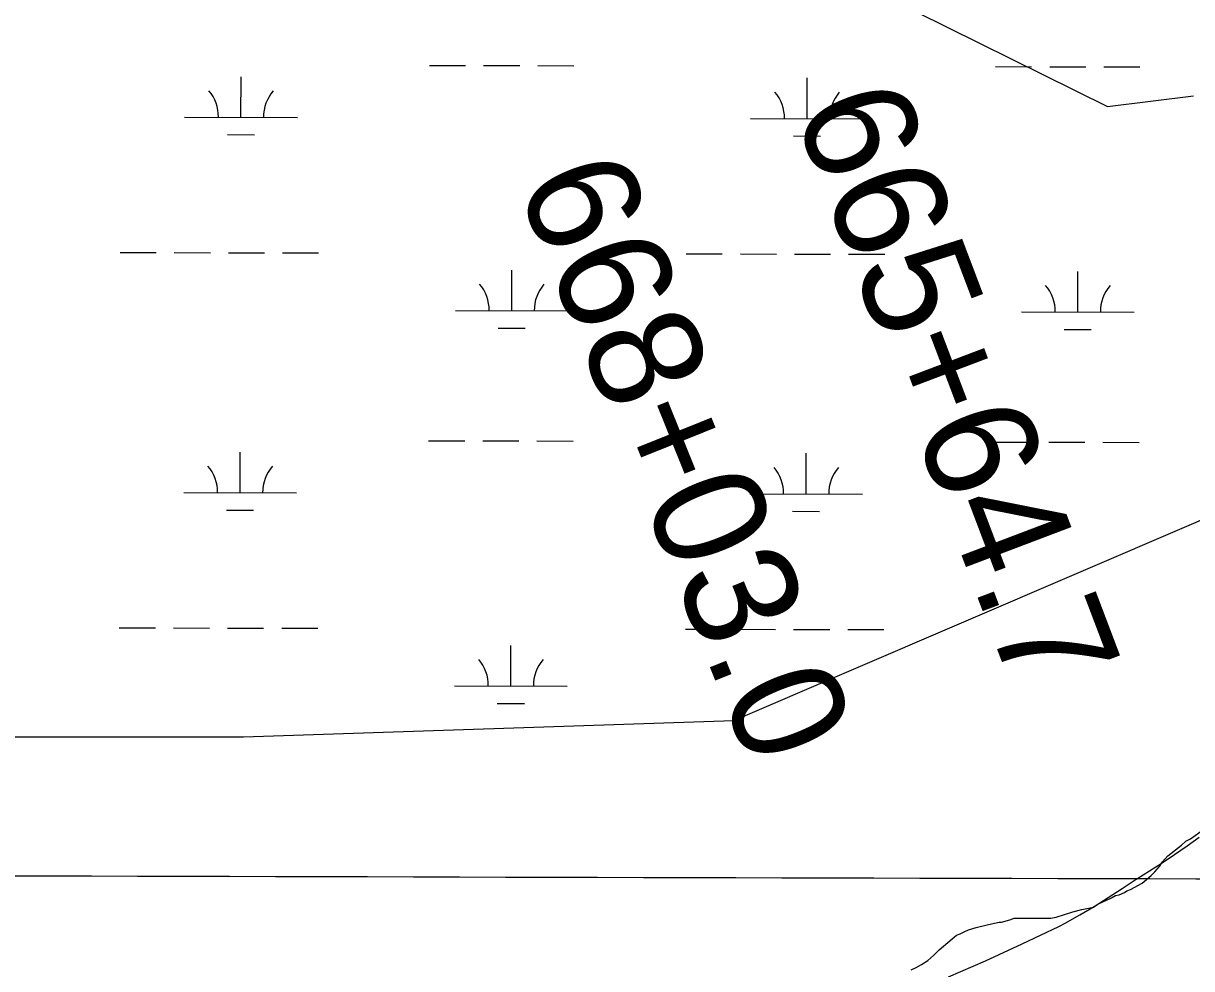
# Model space of a CAD drawing. Extents: x 3177385 to 3215275, y 903885 to 929304.
# Drawn here: x 3189556 to 3190591, y 915297 to 916134 of the extents above; entities that cross this region are included whole.
import ezdxf

# ---------------------------------------------------------------- set-up
doc = ezdxf.new("R2010")
doc.units = 0
for name, color, linetype in [('V-GRID-MAJR', 7, 'Continuous'), ('V-LEVE-TOET', 7, 'Continuous'), ('V-SITE-VEGE', 7, 'Continuous'), ('V-SURV-IDEN', 7, 'Continuous'), ('V-TOPO-SHOR', 7, 'Continuous'), ('V-WETL-SWMP', 7, 'Continuous')]:
    doc.layers.add(name, color=color, linetype=linetype)

msp = doc.modelspace()

# ---------------------------------------------------------------- linework, layer by layer
at = {"layer": 'V-GRID-MAJR'}
msp.add_spline([(3181620.222, 915399.962), (3186841.952, 915385.911), (3192063.685, 915372.62), (3197285.419, 915360.088), (3202507.1550000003, 915348.316), (3207728.893, 915337.304), (3212950.632, 915327.051), (3212950.633, 915327.051)], degree=3, dxfattribs=at)
at = {"layer": 'V-LEVE-TOET'}
msp.add_lwpolyline([(3190375.798000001, 915289.2199999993), (3190408.646000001, 915303.5789999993), (3190441.248000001, 915318.4899999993), (3190473.592000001, 915333.9489999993), (3190479.312000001, 915336.7519999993), (3190479.312000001, 915336.7519999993), (3190492.157000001, 915344.1459999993), (3190504.873000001, 915351.7559999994), (3190517.458000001, 915359.5859999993), (3190529.904000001, 915367.6299999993), (3190542.212000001, 915375.8859999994), (3190542.7320000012, 915376.2419999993), (3190542.7320000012, 915376.2419999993), (3190554.068000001, 915383.2169999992), (3190565.281000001, 915390.3899999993), (3190576.364000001, 915397.7559999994), (3190587.321000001, 915405.3129999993), (3190598.143000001, 915413.0609999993)], dxfattribs=at)
at = {"layer": 'V-SITE-VEGE'}
for points in [[(3190434.162000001, 915341.2579999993), (3190466.565000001, 915341.4259999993), (3190471.288000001, 915342.1259999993), (3190486.113000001, 915346.9309999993), (3190494.205000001, 915348.9969999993), (3190504.322000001, 915351.0759999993), (3190508.3570000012, 915353.7979999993), (3190520.481000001, 915359.2619999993), (3190523.846000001, 915361.3059999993), (3190527.217000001, 915361.9979999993), (3190531.931000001, 915364.0479999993), (3190533.950000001, 915365.4099999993), (3190537.317000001, 915366.7759999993), (3190547.416000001, 915372.2319999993), (3190555.481000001, 915379.0249999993), (3190558.8400000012, 915382.4189999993), (3190562.864000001, 915387.1639999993), (3190565.545000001, 915391.2289999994), (3190570.243000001, 915396.6539999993), (3190582.345000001, 915406.1709999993), (3190586.375000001, 915409.5669999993), (3190590.416000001, 915411.6129999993), (3190601.850000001, 915419.7719999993)], [(3190342.585000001, 915295.5409999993), (3190347.302000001, 915297.5929999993), (3190352.012000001, 915300.3159999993), (3190357.396000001, 915303.7199999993), (3190362.770000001, 915308.4759999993), (3190367.473000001, 915313.2269999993), (3190382.933000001, 915326.1339999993), (3190386.300000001, 915327.5019999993), (3190390.341000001, 915329.5499999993), (3190393.707000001, 915330.9179999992), (3190400.449000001, 915332.9779999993), (3190411.236000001, 915335.7349999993), (3190420.676000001, 915337.8089999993), (3190422.703000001, 915337.8189999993), (3190430.117000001, 915339.8839999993), (3190434.162000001, 915341.2579999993)]]:
    msp.add_lwpolyline(points, dxfattribs=at)
at = {"layer": 'V-TOPO-SHOR'}
msp.add_lwpolyline([(3188244.0283413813, 916899.5338163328), (3188486.2788657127, 916698.4407504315), (3188661.8144775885, 916535.2334095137), (3188778.079556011, 916472.7385590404), (3189098.045603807, 916389.8546450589), (3189221.755061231, 916390.1865600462), (3189389.182464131, 916411.5713685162), (3189587.051213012, 916436.8443239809), (3189665.098651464, 916431.3440184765), (3189725.9813434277, 916439.1203124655), (3189819.2494548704, 916435.5640804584), (3189899.2409668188, 916414.843101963), (3189998.3412987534, 916365.6248509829), (3190099.385704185, 916301.1859270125), (3190234.759602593, 916210.1938040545), (3190318.6392615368, 916159.0314795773), (3190516.839925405, 916060.5949776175), (3190592.9432903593, 916070.3153451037)], dxfattribs=at)
at = {"layer": 'V-WETL-SWMP'}
for p, q in [((3189915.6580664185, 916097.2017191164), (3189947.6579797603, 916097.1272498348)), ((3189963.657936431, 916097.0900151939), (3189995.6578497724, 916097.0155459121)), ((3190011.657806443, 916096.9783112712), (3190043.6577197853, 916096.9038419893)), ((3190417.5647072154, 916096.0336963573), (3190449.5646205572, 916095.9592270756)), ((3190465.5645772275, 916095.9219924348), (3190497.5644905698, 916095.8475231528)), ((3190513.5644472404, 916095.810288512), (3190545.5643605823, 916095.7358192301)), ((3189748.486467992, 916051.1606389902), (3189748.5702463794, 916087.1605348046)), ((3190250.393108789, 916049.992616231), (3190250.4768871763, 916085.9925120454)), ((3189698.486603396, 916051.2769972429), (3189798.4863325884, 916051.0442807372)), ((3190200.393244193, 916050.1089744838), (3190300.3929733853, 916049.876257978)), ((3189736.450589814, 916035.757609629), (3189760.4505248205, 916035.7017576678)), ((3190238.357230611, 916034.5895868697), (3190262.357165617, 916034.5337349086)), ((3189641.363330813, 915931.3386301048), (3189673.3632441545, 915931.2641608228)), ((3189689.3632008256, 915931.2269261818), (3189721.3631141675, 915931.1524569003)), ((3189737.363070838, 915931.1152222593), (3189769.3629841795, 915931.0407529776)), ((3189785.36294085, 915931.0035183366), (3189817.3628541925, 915930.9290490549)), ((3190143.26997161, 915930.1706073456), (3190175.269884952, 915930.0961380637)), ((3190191.2698416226, 915930.0589034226), (3190223.269754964, 915929.9844341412)), ((3190239.2697116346, 915929.9471995), (3190271.269624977, 915929.8727302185)), ((3190287.2695816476, 915929.8354955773), (3190319.2694949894, 915929.7610262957)), ((3189988.5603046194, 915879.7885152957), (3189988.6440830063, 915915.7884111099)), ((3190490.4669454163, 915878.6204925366), (3190490.5507238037, 915914.6203883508)), ((3189938.560440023, 915879.9048735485), (3190038.5601692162, 915879.672157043)), ((3190440.4670808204, 915878.7368507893), (3190540.4668100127, 915878.5041342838)), ((3189976.524426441, 915864.3854859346), (3190000.5243614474, 915864.3296339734)), ((3190478.4310672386, 915863.2174631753), (3190502.431002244, 915863.1616112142)), ((3189914.883872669, 915764.5276818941), (3189946.8837860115, 915764.4532126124)), ((3189962.8837426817, 915764.4159779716), (3189994.8836560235, 915764.3415086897)), ((3190010.883612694, 915764.3042740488), (3190042.883526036, 915764.229804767)), ((3190416.790513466, 915763.3596591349), (3190448.790426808, 915763.2851898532)), ((3190464.7903834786, 915763.2479552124), (3190496.7902968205, 915763.1734859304)), ((3190512.790253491, 915763.1362512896), (3190544.790166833, 915763.0617820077)), ((3189747.712274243, 915718.4866017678), (3189747.79605263, 915754.4864975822)), ((3190249.6189150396, 915717.3185790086), (3190249.702693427, 915753.318474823)), ((3189697.7124096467, 915718.6029600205), (3189797.7121388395, 915718.3702435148)), ((3190199.6190504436, 915717.4349372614), (3190299.618779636, 915717.2022207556)), ((3189735.676396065, 915703.0835724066), (3189759.676331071, 915703.0277204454)), ((3190237.5830368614, 915701.9155496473), (3190261.5829718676, 915701.8596976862)), ((3189640.5891370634, 915598.6645928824), (3189672.5890504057, 915598.5901236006)), ((3189688.5890070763, 915598.5528889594), (3189720.5889204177, 915598.4784196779)), ((3189736.5888770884, 915598.4411850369), (3189768.58879043, 915598.3667157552)), ((3189784.5887471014, 915598.3294811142), (3189816.5886604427, 915598.2550118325)), ((3190142.4957778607, 915597.4965701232), (3190174.495691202, 915597.4221008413)), ((3190190.495647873, 915597.3848662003), (3190222.4955612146, 915597.3103969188)), ((3190238.495517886, 915597.2731622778), (3190270.495431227, 915597.198692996)), ((3190286.495387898, 915597.161458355), (3190318.49530124, 915597.0869890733)), ((3189987.78611087, 915547.1144780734), (3189987.8698892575, 915583.1143738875)), ((3189937.7862462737, 915547.2308363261), (3190037.785975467, 915546.9981198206)), ((3189975.750232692, 915531.7114487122), (3189999.750167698, 915531.655596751))]:
    msp.add_line(p, q, dxfattribs=at)
msp.add_lwpolyline([(3187662.945000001, 916111.2939999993), (3187822.416000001, 915951.7319999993), (3187967.391000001, 915835.6869999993), (3188083.370000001, 915777.6639999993), (3188315.330000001, 915690.6299999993), (3188764.750000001, 915574.5849999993), (3189069.197000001, 915545.5729999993), (3189417.135000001, 915502.0559999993), (3189750.576000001, 915502.0559999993), (3190185.500000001, 915516.5619999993), (3190591.4280000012, 915690.6299999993), (3191127.833000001, 915922.7209999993), (3191490.2690000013, 916241.8459999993), (3192099.162000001, 916720.5329999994), (3192273.131000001, 916764.0499999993), (3192389.110000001, 916836.5779999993), (3192679.059000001, 917126.6919999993), (3192809.5360000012, 917286.2539999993), (3192969.008000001, 917460.3219999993), (3193229.962000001, 917648.8959999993), (3193403.931000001, 917808.4579999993), (3193519.9110000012, 917968.0199999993), (3194390.372000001, 918496.3029999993)], dxfattribs=at)
for centre, radius, start, end in [((3189693.2447864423, 916051.7640002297), 35.24628790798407, 359.0948432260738, 40.63850155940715), ((3189803.730359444, 916051.5068813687), 35.246287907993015, 139.0948399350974, 180.63849826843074), ((3190195.1514272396, 916050.5959774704), 35.24628790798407, 359.0948432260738, 40.63850155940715), ((3190305.6370002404, 916050.3388586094), 35.246287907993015, 139.0948399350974, 180.63849826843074), ((3189933.3186230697, 915880.3918765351), 35.24628790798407, 359.0948432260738, 40.63850155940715), ((3190043.8041960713, 915880.1347576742), 35.246287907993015, 139.0948399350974, 180.63849826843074), ((3190435.225263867, 915879.223853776), 35.24628790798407, 359.0948432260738, 40.63850155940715), ((3190545.710836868, 915878.966734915), 35.246287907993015, 139.0948399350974, 180.63849826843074), ((3189692.470592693, 915719.0899630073), 35.24628790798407, 359.0948432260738, 40.63850155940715), ((3189802.956165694, 915718.8328441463), 35.246287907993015, 139.0948399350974, 180.63849826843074), ((3190194.37723349, 915717.921940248), 35.24628790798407, 359.0948432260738, 40.63850155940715), ((3190304.862806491, 915717.664821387), 35.246287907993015, 139.0948399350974, 180.63849826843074), ((3189932.544429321, 915547.7178393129), 35.24628790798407, 359.0948432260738, 40.63850155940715), ((3190043.0300023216, 915547.4607204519), 35.246287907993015, 139.0948399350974, 180.63849826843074)]:
    msp.add_arc(centre, radius, start, end, dxfattribs=at)

# ---------------------------------------------------------------- texts
at = {"layer": 'V-SURV-IDEN'}
for s, rotation, p in [('665+64.7', 290.76201824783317, (3190237.7723833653, 916057.4815462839)), ('668+03.0', 291.89891076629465, (3189991.8804522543, 915992.5081781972))]:
    msp.add_text(s, height=100, rotation=rotation, dxfattribs=at).set_placement(p)

doc.saveas('drawing.dxf')
